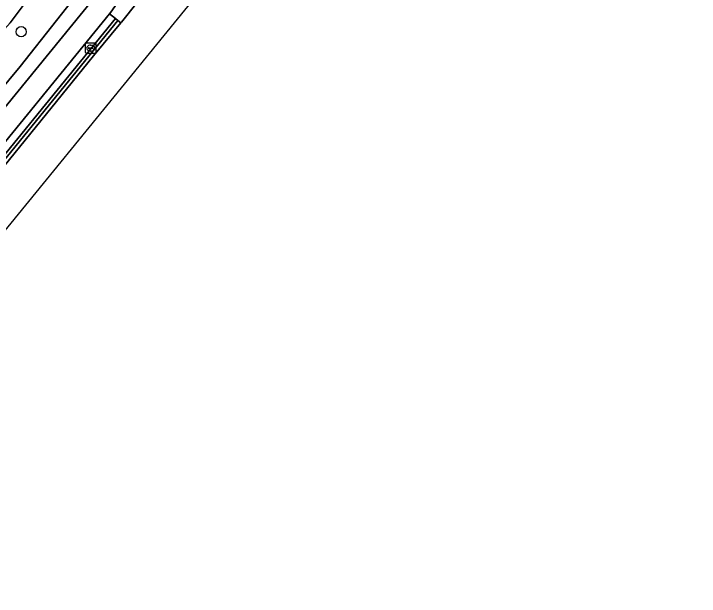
# Model space of a CAD drawing. Extents: x 160304 to 160955, y 383684 to 384161.
# Drawn here: x 160811 to 160876.5, y 383684.3 to 383740 of the extents above; entities that cross this region are included whole.
import ezdxf

# ---------------------------------------------------------------- set-up
doc = ezdxf.new("R2010")
doc.units = 0
for name, color, linetype in [('IMGEO_Boom', 7, 'Continuous'), ('IMGEO_Fietspad_open', 7, 'Continuous'), ('IMGEO_Groenvoorziening', 7, 'Continuous'), ('IMGEO_Kolk', 7, 'Continuous'), ('IMGEO_Muur', 7, 'Continuous'), ('IMGEO_Rijbaan_lokaal_gesloten', 7, 'Continuous'), ('IMGEO_Verkeerseiland_open', 7, 'Continuous'), ('IMGEO_Voetpad_open', 7, 'Continuous')]:
    doc.layers.add(name, color=color, linetype=linetype)

msp = doc.modelspace()

# ---------------------------------------------------------------- linework, layer by layer
at = {"layer": 'IMGEO_Boom'}
msp.add_circle((160811.662, 383738.28), 0.489, dxfattribs=at)
at = {"layer": 'IMGEO_Fietspad_open'}
msp.add_lwpolyline([(160843.924, 383780.087), (160841.708, 383776.752), (160828.708, 383756.229), (160824.825, 383750), (160824.691, 383749.789), (160821.672, 383745.431), (160821.374, 383745.047), (160818.579, 383741.442), (160805.83, 383725.823), (160799.27, 383717.787), (160801.574, 383717.293), (160820.118, 383739.979), (160820.253, 383740.144), (160827.186, 383750), (160828.246, 383751.753), (160832.142, 383757.714)], dxfattribs=at)
at = {"layer": 'IMGEO_Groenvoorziening'}
for points in [[(160810.619, 383739.113), (160815.672, 383745.914), (160812.715, 383748.147), (160812.807, 383748.27), (160811.683, 383748.835), (160810.493, 383749.246), (160807.725, 383750), (160801.112, 383751.801), (160796.684, 383746.137), (160790.252, 383725.36), (160788.766, 383720.057), (160791.959, 383719.345), (160792.296, 383719.86), (160806.691, 383734.786)], [(160811.582, 383734.957), (160818.514, 383743.768), (160815.672, 383745.914), (160810.619, 383739.113), (160806.691, 383734.786), (160792.296, 383719.86), (160791.959, 383719.345), (160793.184, 383719.072), (160796.167, 383718.446), (160797.603, 383718.144)]]:
    msp.add_lwpolyline(points, close=True, dxfattribs=at)
at = {"layer": 'IMGEO_Kolk'}
for p, q in [((160817.819, 383736.28), (160817.819, 383737.132)), ((160817.894, 383737.206), (160818.746, 383737.206)), ((160818.078, 383736.7), (160818.078, 383736.712)), ((160818.516, 383736.663), (160818.118, 383736.663)), ((160818.121, 383736.749), (160818.519, 383736.749)), ((160818.307, 383736.986), (160818.332, 383736.986)), ((160818.562, 383736.712), (160818.562, 383736.7)), ((160818.82, 383737.132), (160818.82, 383736.28)), ((160818.746, 383736.206), (160817.894, 383736.206)), ((160818.33, 383736.426), (160818.305, 383736.426))]:
    msp.add_line(p, q, dxfattribs=at)
for points in [[(160817.819, 383736.28), (160817.819, 383737.132)], [(160817.894, 383737.206), (160818.746, 383737.206)], [(160818.82, 383737.132), (160818.82, 383736.28)], [(160818.746, 383736.206), (160817.894, 383736.206)]]:
    msp.add_lwpolyline(points, dxfattribs=at)
for centre, radius, start, end in [((160817.896, 383737.13), 0.0765, 91.55205, 178.44795), ((160817.896, 383737.13), 0.0765, 91.55205, 178.44795), ((160818.118, 383736.709), 0.0403, 85.87752, 175.75265), ((160818.115, 383736.699), 0.0366, 178.93798, 274.71019), ((160818.519, 383736.706), 0.043, 264.86636, 352.45326), ((160818.523, 383736.711), 0.0386, 1.73085, 96.63898), ((160818.744, 383737.13), 0.0765, 1.55205, 88.44795), ((160818.744, 383737.13), 0.0765, 1.55205, 88.44795), ((160817.896, 383736.282), 0.0765, 181.55205, 268.44795), ((160817.896, 383736.282), 0.0765, 181.55205, 268.44795), ((160818.744, 383736.282), 0.0765, 271.55205, 358.44795), ((160818.744, 383736.282), 0.0765, 271.55205, 358.44795)]:
    msp.add_arc(centre, radius, start, end, dxfattribs=at)
for centre, major_axis, ratio, start_param, end_param in [((160818.306, 383736.706), (-0.387, 0.002), 0.722429, 4.712389, 7.853982), ((160818.331, 383736.706), (-0.39, 0.002), 0.717154, 1.570796, 4.712389)]:
    msp.add_ellipse(centre, major_axis=major_axis, ratio=ratio, start_param=start_param, end_param=end_param, dxfattribs=at)
at = {"layer": 'IMGEO_Muur'}
msp.add_lwpolyline([(160820.918, 383739.36), (160820.679, 383739.545), (160804.616, 383719.825), (160802.569, 383717.46), (160802.396, 383717.479), (160802.144, 383717.171), (160802.614, 383717.07), (160804.07, 383718.675)], close=True, dxfattribs=at)
at = {"layer": 'IMGEO_Rijbaan_lokaal_gesloten'}
for points in [[(160782.938, 383684.277), (160805.62, 383713.744), (160826.318, 383739.13), (160864.173, 383785.561), (160876.521, 383797.956)], [(160868.896, 383797.108), (160866.476, 383794.701), (160864.738, 383792.813), (160863.185, 383790.855), (160857.241, 383783.559), (160846.273, 383770.081), (160838.251, 383760.058), (160834.378, 383755.442), (160829.908, 383750), (160827.882, 383747.533), (160824.143, 383742.828), (160821.256, 383739.195), (160821.207, 383739.136), (160818.587, 383735.965), (160803.987, 383718.001)]]:
    msp.add_lwpolyline(points, dxfattribs=at)
at = {"layer": 'IMGEO_Verkeerseiland_open'}
msp.add_lwpolyline([(160798.779, 383713.054), (160802.144, 383717.171), (160802.396, 383717.479), (160802.569, 383717.46), (160804.616, 383719.825), (160820.679, 383739.545), (160820.118, 383739.979), (160801.574, 383717.293), (160798.214, 383713.182), (160797.153, 383711.884), (160794.657, 383708.83), (160795.071, 383708.518), (160797.718, 383711.756)], close=True, dxfattribs=at)
msp.add_lwpolyline([(160803.987, 383718.001), (160818.587, 383735.965), (160821.207, 383739.136), (160820.918, 383739.36), (160804.07, 383718.675)], dxfattribs=at)
at = {"layer": 'IMGEO_Voetpad_open'}
for points in [[(160853.84, 383796.208), (160847.633, 383788.041), (160844.965, 383784.351), (160841.939, 383779.888), (160839.455, 383776.223), (160835.377, 383769.709), (160831.252, 383762.844), (160822.902, 383750), (160820.261, 383745.938), (160818.947, 383744.318), (160818.514, 383743.768), (160811.582, 383734.957), (160797.603, 383718.144), (160799.27, 383717.787), (160805.83, 383725.823), (160818.579, 383741.442)], [(160844.273, 383776.749), (160832.142, 383757.714), (160828.246, 383751.753), (160827.186, 383750), (160820.253, 383740.144), (160820.118, 383739.979), (160820.679, 383739.545), (160820.918, 383739.36), (160821.207, 383739.136), (160821.256, 383739.195), (160824.143, 383742.828), (160827.882, 383747.533), (160829.908, 383750), (160834.378, 383755.442), (160838.251, 383760.058), (160846.273, 383770.081), (160857.241, 383783.559)]]:
    msp.add_lwpolyline(points, dxfattribs=at)

doc.saveas('drawing.dxf')
